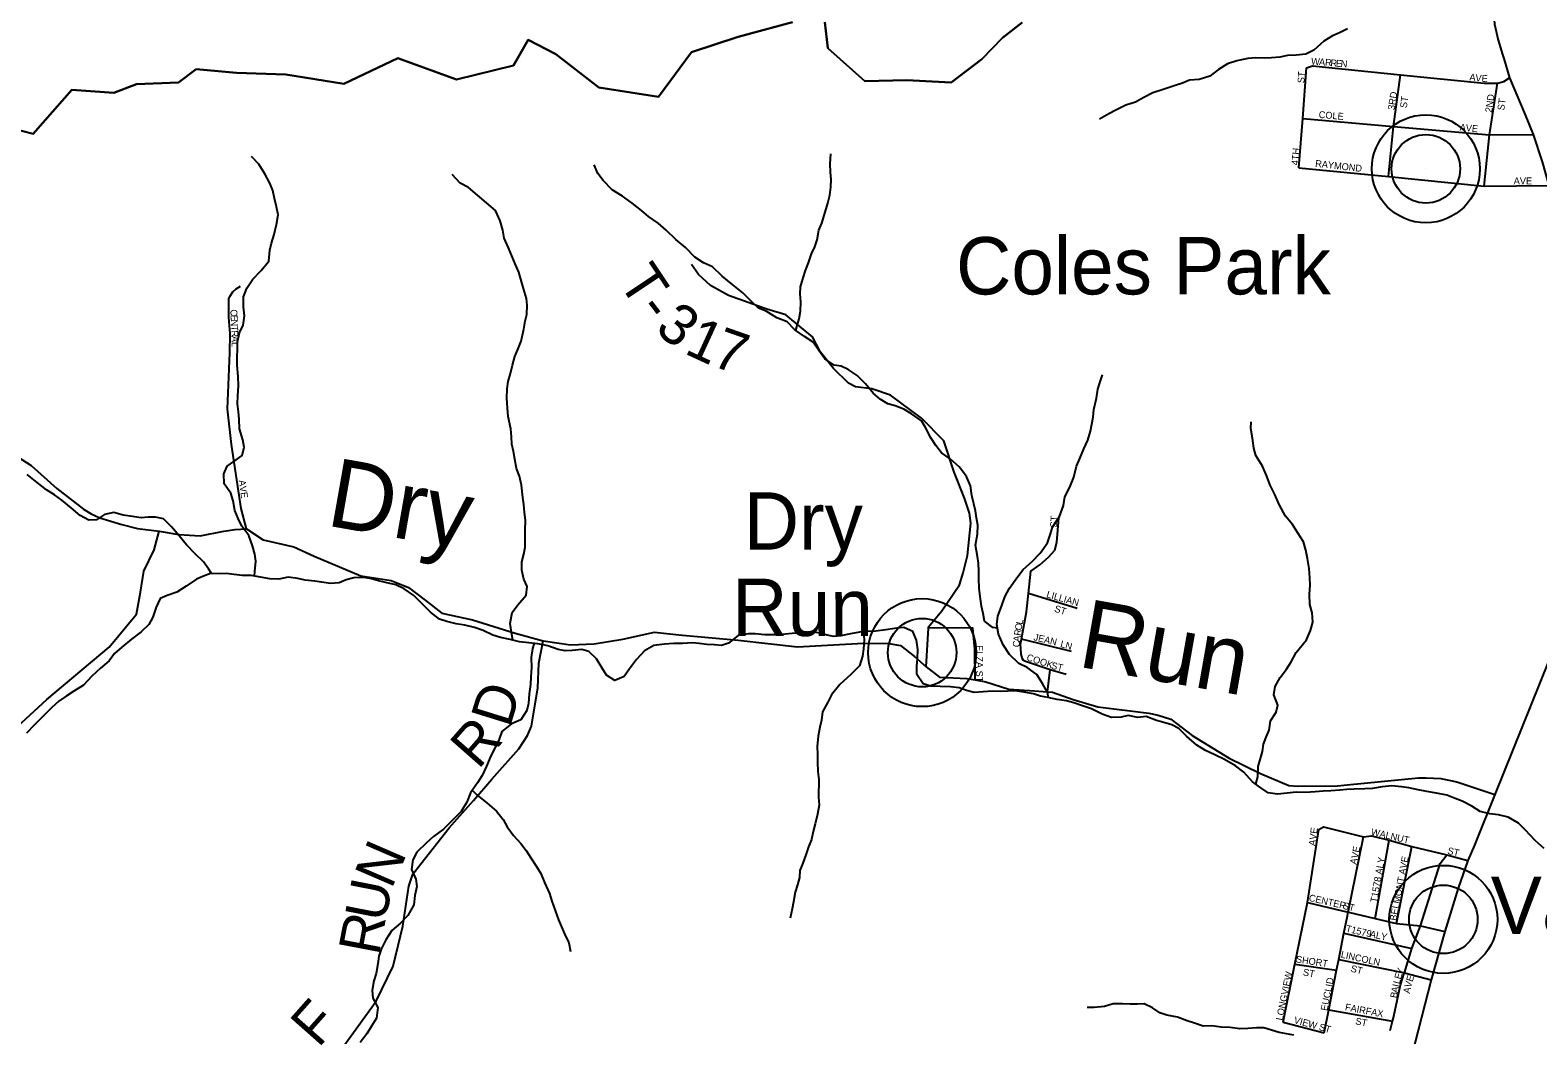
# Model space of a CAD drawing. Extents: x 1624196 to 2029251, y 146837 to 440034.
# Drawn here: x 1811228 to 1822196, y 280739 to 288051 of the extents above; entities that cross this region are included whole.
import ezdxf

# ---------------------------------------------------------------- set-up
doc = ezdxf.new("R2010")
doc.units = 0
for name, color, linetype in [('GM_X_County_Road', 7, 'Continuous'), ('GM_X_Minor_River', 7, 'Continuous'), ('GM_X_Minor_River_Text', 7, 'Continuous'), ('GM_X_State_Route', 7, 'Continuous'), ('GM_X_Township', 7, 'Continuous'), ('GM_X_Township_Road', 7, 'Continuous'), ('GM_X_Township_Road_Text', 7, 'Continuous'), ('GM_X_Township_Subdivision', 7, 'Continuous'), ('GM_X_Township_Subdivision_Text', 7, 'Continuous'), ('GM_X_Unincorporated', 7, 'Continuous'), ('GM_X_Unincorporated_Location', 7, 'Continuous'), ('GM_X_Unincorporated_Text', 7, 'Continuous')]:
    doc.layers.add(name, color=color, linetype=linetype)

msp = doc.modelspace()

# ---------------------------------------------------------------- linework, layer by layer
at = {"layer": 'GM_X_County_Road'}
for points in [[(1811019, 285022), (1811235, 284882), (1811422, 284715), (1811616, 284566), (1811672, 284532), (1811736, 284501), (1811895, 284453), (1812010, 284424), (1812166, 284404), (1812310, 284381), (1812465, 284370), (1812638, 284406), (1812720, 284417), (1812802, 284422), (1812922, 284341), (1813145, 284291), (1813295, 284224), (1813634, 284081), (1813854, 284045), (1813981, 283996), (1814102, 283903), (1814222, 283808), (1814446, 283760), (1814756, 283662), (1814960, 283608), (1815159, 283578), (1815332, 283584), (1815539, 283618), (1815770, 283671), (1815947, 283650), (1816378, 283611), (1816810, 283563), (1817291, 283590), (1817474, 283588), (1817560, 283572), (1817660, 283493), (1817747, 283418), (1817842, 283342), (1818043, 283334), (1818102, 283324), (1818180, 283309), (1818348, 283255), (1818533, 283243), (1818629, 283236), (1818666, 283234), (1818815, 283179), (1818994, 283127), (1819365, 283080), (1819424, 283068), (1819473, 283053), (1819526, 283036), (1819680, 282917), (1819949, 282753), (1820178, 282641), (1820385, 282554), (1820449, 282549), (1820738, 282551), (1820808, 282559), (1821328, 282610), (1821383, 282609), (1821491, 282605), (1821606, 282581), (1821883, 282488)], [(1811012, 282869), (1811350, 283180), (1811803, 283562), (1812002, 283801), (1812031, 283960), (1812055, 284115), (1812130, 284268), (1812166, 284404)]]:
    msp.add_lwpolyline(points, dxfattribs=at)
at = {"layer": 'GM_X_Minor_River'}
for points in [[(1820811, 288060), (1820753, 288032), (1820703, 288009), (1820638, 287971), (1820565, 287905), (1820509, 287877), (1820437, 287870), (1820374, 287866), (1820318, 287854), (1820258, 287849), (1820204, 287847), (1820144, 287850), (1820087, 287844), (1820005, 287828), (1819939, 287807), (1819872, 287765), (1819809, 287717), (1819731, 287691), (1819661, 287688), (1819610, 287666), (1819558, 287648), (1819470, 287619), (1819395, 287595), (1819329, 287561), (1819268, 287528), (1819198, 287504), (1819125, 287468), (1819075, 287441), (1819007, 287403)], [(1816797, 285865), (1816807, 285901), (1816821, 285951), (1816832, 286005), (1816834, 286075), (1816829, 286132), (1816833, 286182), (1816851, 286248), (1816868, 286302), (1816890, 286358), (1816913, 286424), (1816937, 286474), (1816952, 286524), (1816964, 286596), (1816986, 286646), (1817011, 286726), (1817030, 286791), (1817046, 286851), (1817052, 286909), (1817055, 286965), (1817049, 287017), (1817047, 287079), (1817052, 287150)], [(1812861, 284078), (1812863, 284112), (1812870, 284187), (1812862, 284237), (1812846, 284299), (1812819, 284373), (1812767, 284442), (1812741, 284496), (1812716, 284555), (1812704, 284625), (1812688, 284681), (1812639, 284750), (1812637, 284822), (1812660, 284878), (1812710, 284912), (1812770, 284956), (1812785, 285016), (1812775, 285070), (1812750, 285150), (1812748, 285221), (1812744, 285273), (1812737, 285331), (1812739, 285389), (1812744, 285462), (1812742, 285530), (1812735, 285612), (1812735, 285670), (1812737, 285733), (1812736, 285783), (1812752, 285849), (1812777, 285905), (1812787, 285973), (1812779, 286037), (1812780, 286110), (1812804, 286174), (1812847, 286240), (1812908, 286303), (1812964, 286371), (1812971, 286450), (1812983, 286500), (1813004, 286564), (1813020, 286636), (1813033, 286708), (1813021, 286766), (1813005, 286825), (1812994, 286885), (1812972, 286937), (1812934, 287006), (1812891, 287076), (1812837, 287131)], [(1818264, 283698), (1818232, 283705), (1818170, 283751), (1818160, 283806), (1818148, 283860), (1818139, 283930), (1818131, 283991), (1818130, 284059), (1818130, 284111), (1818126, 284171), (1818119, 284221), (1818105, 284302), (1818120, 284382), (1818122, 284448), (1818112, 284502), (1818105, 284553), (1818093, 284603), (1818077, 284665), (1818068, 284735), (1818040, 284802), (1817986, 284872), (1817921, 284931), (1817857, 284975), (1817817, 285028), (1817781, 285084), (1817741, 285159), (1817712, 285209), (1817640, 285258), (1817584, 285292), (1817520, 285317), (1817466, 285331), (1817412, 285365), (1817360, 285410), (1817304, 285478), (1817244, 285537), (1817178, 285582), (1817128, 285606), (1817076, 285614), (1817008, 285659), (1816964, 285721), (1816923, 285780), (1816861, 285822), (1816791, 285869), (1816735, 285929), (1816659, 285958), (1816581, 286005), (1816527, 286027), (1816475, 286077), (1816413, 286140), (1816339, 286197), (1816263, 286261), (1816192, 286328), (1816127, 286358), (1816064, 286399), (1815996, 286470), (1815926, 286528), (1815854, 286595), (1815796, 286647), (1815726, 286696), (1815674, 286738), (1815608, 286793), (1815537, 286842), (1815461, 286890), (1815397, 286957), (1815357, 287009), (1815331, 287070)], [(1814739, 283611), (1814733, 283652), (1814719, 283734), (1814734, 283812), (1814776, 283868), (1814837, 283940), (1814844, 284002), (1814820, 284056), (1814804, 284121), (1814805, 284183), (1814819, 284237), (1814829, 284289), (1814828, 284341), (1814830, 284410), (1814831, 284486), (1814825, 284542), (1814819, 284600), (1814812, 284651), (1814802, 284739), (1814787, 284805), (1814767, 284860), (1814753, 284928), (1814744, 284984), (1814732, 285038), (1814730, 285091), (1814725, 285149), (1814705, 285239), (1814700, 285301), (1814696, 285374), (1814698, 285442), (1814705, 285494), (1814723, 285552), (1814736, 285612), (1814754, 285676), (1814775, 285728), (1814799, 285788), (1814820, 285875), (1814830, 285933), (1814840, 285983), (1814843, 286049), (1814839, 286099), (1814816, 286172), (1814798, 286238), (1814782, 286290), (1814755, 286351), (1814731, 286409), (1814707, 286467), (1814677, 286538), (1814666, 286596), (1814646, 286664), (1814613, 286739), (1814547, 286795), (1814483, 286850), (1814417, 286906), (1814355, 286937), (1814297, 287000)], [(1818637, 283193), (1818628, 283231), (1818592, 283297), (1818551, 283362), (1818481, 283412), (1818419, 283441), (1818351, 283508), (1818307, 283578), (1818272, 283655), (1818260, 283725), (1818268, 283787), (1818297, 283863), (1818319, 283927), (1818352, 283989), (1818405, 284065), (1818451, 284125), (1818516, 284185), (1818576, 284245), (1818629, 284319), (1818650, 284385), (1818666, 284435), (1818717, 284511), (1818745, 284591), (1818754, 284655), (1818790, 284725), (1818819, 284799), (1818839, 284877), (1818864, 284935), (1818893, 285003), (1818923, 285067), (1818942, 285132), (1818952, 285184), (1818962, 285234), (1818965, 285290), (1818985, 285372), (1818994, 285438), (1819012, 285492), (1819029, 285542)], [(1820145, 282563), (1820159, 282618), (1820162, 282692), (1820178, 282750), (1820193, 282802), (1820199, 282856), (1820220, 282906), (1820242, 282958), (1820250, 283025), (1820293, 283089), (1820303, 283139), (1820276, 283215), (1820284, 283275), (1820321, 283339), (1820367, 283401), (1820400, 283455), (1820438, 283523), (1820513, 283613), (1820542, 283683), (1820558, 283743), (1820555, 283811), (1820537, 283872), (1820535, 283946), (1820540, 284012), (1820538, 284066), (1820533, 284133), (1820519, 284207), (1820507, 284267), (1820490, 284328), (1820446, 284396), (1820412, 284454), (1820361, 284513), (1820315, 284600), (1820283, 284672), (1820248, 284740), (1820222, 284809), (1820192, 284879), (1820143, 284956), (1820129, 285008), (1820119, 285082), (1820108, 285151), (1820110, 285201)], [(1812547, 284098), (1812526, 284132), (1812488, 284183), (1812429, 284239), (1812365, 284306), (1812313, 284370), (1812255, 284437), (1812197, 284494), (1812139, 284508), (1812087, 284506), (1812035, 284503), (1811955, 284513), (1811904, 284521), (1811836, 284540), (1811768, 284526), (1811710, 284488), (1811655, 284485), (1811593, 284519), (1811527, 284574), (1811458, 284630), (1811404, 284669), (1811348, 284705), (1811280, 284758), (1811206, 284817)], [(1813583, 284066), (1813527, 284052), (1813477, 284030), (1813413, 284025), (1813348, 284033), (1813298, 284042), (1813228, 284048), (1813176, 284060), (1813104, 284071), (1813037, 284055), (1812971, 284058), (1812835, 284082), (1812770, 284083), (1812711, 284089), (1812654, 284098), (1812604, 284094), (1812540, 284098), (1812490, 284078), (1812437, 284055), (1812363, 284005), (1812296, 283961), (1812224, 283936), (1812173, 283914), (1812145, 283852), (1812120, 283778), (1812092, 283726), (1812035, 283672), (1811965, 283618), (1811894, 283562), (1811842, 283514), (1811803, 283462), (1811739, 283407), (1811676, 283349), (1811615, 283285), (1811545, 283241), (1811490, 283205), (1811436, 283168), (1811386, 283122), (1811323, 283058), (1811258, 282992), (1811202, 282934)], [(1819476, 283013), (1819422, 283026), (1819347, 283056), (1819285, 283050), (1819215, 283063), (1819165, 283051), (1819095, 283050), (1819026, 283074), (1818948, 283113), (1818882, 283133), (1818820, 283156), (1818768, 283170), (1818698, 283180), (1818630, 283195), (1818578, 283205), (1818526, 283222), (1818471, 283232), (1818393, 283242), (1818339, 283241), (1818289, 283237), (1818225, 283241), (1818160, 283236), (1818094, 283232), (1818040, 283245), (1817986, 283265), (1817922, 283273), (1817848, 283274), (1817781, 283278), (1817723, 283295), (1817679, 283361), (1817678, 283423), (1817684, 283477), (1817685, 283544), (1817675, 283612), (1817649, 283676), (1817583, 283705), (1817533, 283699), (1817453, 283688), (1817378, 283678), (1817322, 283674), (1817262, 283671), (1817196, 283659), (1817125, 283643), (1817075, 283638), (1817025, 283648), (1816975, 283662), (1816923, 283669), (1816861, 283665), (1816772, 283660), (1816720, 283656), (1816644, 283650), (1816573, 283651), (1816503, 283657), (1816453, 283659), (1816379, 283646), (1816308, 283590), (1816256, 283574), (1816206, 283577), (1816151, 283581), (1816095, 283587), (1816045, 283592), (1815973, 283588), (1815907, 283588), (1815842, 283583), (1815764, 283573), (1815698, 283534), (1815639, 283472), (1815588, 283402), (1815550, 283348), (1815481, 283318), (1815421, 283357), (1815388, 283407), (1815348, 283475), (1815292, 283530), (1815242, 283544), (1815170, 283537), (1815119, 283535), (1815069, 283543), (1814993, 283570), (1814921, 283586), (1814855, 283593), (1814787, 283599), (1814721, 283616), (1814650, 283630), (1814594, 283648), (1814524, 283683), (1814460, 283705), (1814390, 283722), (1814326, 283730), (1814258, 283747), (1814206, 283765), (1814140, 283816), (1814086, 283870), (1814018, 283937), (1813948, 283985), (1813888, 284014), (1813814, 284032), (1813762, 284043), (1813710, 284057), (1813654, 284067), (1813583, 284066)], [(1817291, 283672), (1817294, 283614), (1817291, 283548), (1817283, 283496), (1817260, 283424), (1817198, 283362), (1817119, 283288), (1817058, 283214), (1817030, 283160), (1816993, 283090), (1816985, 283030), (1816972, 282978), (1816960, 282912), (1816953, 282838), (1816955, 282779), (1816955, 282725), (1816958, 282657), (1816964, 282597), (1816963, 282470), (1816967, 282412), (1816956, 282346), (1816938, 282276), (1816925, 282220), (1816911, 282162), (1816891, 282108), (1816870, 282050), (1816850, 281989), (1816827, 281935), (1816825, 281885), (1816810, 281831), (1816792, 281777), (1816780, 281707), (1816771, 281657), (1816757, 281589)], [(1814894, 283589), (1814883, 283550), (1814872, 283486), (1814874, 283414), (1814869, 283346), (1814867, 283288), (1814859, 283221), (1814852, 283151), (1814842, 283099), (1814797, 283033), (1814729, 283004), (1814658, 282946), (1814640, 282892), (1814611, 282830), (1814579, 282770), (1814548, 282696), (1814515, 282628), (1814483, 282574), (1814432, 282500), (1814404, 282432), (1814363, 282364), (1814234, 282236), (1814163, 282184), (1814111, 282138), (1814042, 282068), (1814012, 282012), (1814001, 281944), (1814033, 281872), (1814042, 281818), (1814026, 281753), (1814020, 281685), (1813975, 281609), (1813922, 281553), (1813858, 281500), (1813815, 281430), (1813781, 281364), (1813764, 281312), (1813756, 281257), (1813745, 281187), (1813727, 281133), (1813716, 281063), (1813722, 281007), (1813758, 280938), (1813747, 280860), (1813711, 280802), (1813676, 280746), (1813628, 280684)], [(1822242, 282096), (1822176, 282154), (1822106, 282229), (1822056, 282281), (1821980, 282324), (1821910, 282340), (1821846, 282349), (1821776, 282365), (1821716, 282404), (1821644, 282440), (1821594, 282459), (1821534, 282483), (1821459, 282498), (1821387, 282510), (1821325, 282522), (1821257, 282537), (1821203, 282545), (1821133, 282552), (1821062, 282544), (1820994, 282532), (1820938, 282531), (1820859, 282527), (1820807, 282526), (1820755, 282520), (1820689, 282516), (1820635, 282513), (1820576, 282507), (1820504, 282503), (1820438, 282506), (1820371, 282498), (1820301, 282492), (1820235, 282501), (1820181, 282537), (1820119, 282582), (1820057, 282652), (1819997, 282697), (1819917, 282744), (1819847, 282778), (1819779, 282809), (1819715, 282847), (1819640, 282914), (1819584, 282970), (1819532, 282995), (1819476, 283013)], [(1814445, 282518), (1814478, 282487), (1814552, 282425), (1814620, 282368), (1814668, 282306), (1814698, 282253), (1814743, 282191), (1814797, 282132), (1814837, 282080), (1814869, 282027), (1814911, 281965), (1814944, 281913), (1814970, 281848), (1815006, 281768), (1815023, 281713), (1815047, 281645), (1815071, 281577), (1815094, 281526), (1815114, 281474), (1815146, 281408), (1815159, 281345)], [(1820420, 280738), (1820368, 280746), (1820314, 280757), (1820258, 280773), (1820202, 280791), (1820152, 280790), (1820085, 280786), (1820027, 280784), (1819957, 280793), (1819893, 280795), (1819824, 280804), (1819760, 280802), (1819698, 280824), (1819644, 280841), (1819574, 280867), (1819496, 280882), (1819446, 280900), (1819392, 280935), (1819332, 280965), (1819282, 280963), (1819229, 280964), (1819175, 280966), (1819107, 280966), (1819043, 280947), (1818968, 280939), (1818918, 280938)]]:
    msp.add_lwpolyline(points, dxfattribs=at)
at = {"layer": 'GM_X_State_Route'}
for points in [[(1822539, 290532), (1822204, 290284), (1822082, 290191), (1821989, 290104), (1821934, 290040), (1821848, 289892), (1821801, 289772), (1821763, 289648), (1821750, 289513), (1821770, 289104), (1821869, 288242), (1821881, 288094), (1821906, 287979), (1821938, 287873)], [(1821938, 287873), (1821947, 287845), (1821989, 287705), (1822104, 287435), (1822162, 287291), (1822226, 287094), (1822275, 286921), (1822314, 286757), (1822413, 286358), (1822491, 286016), (1822595, 285334)], [(1822276, 283465), (1821883, 282488), (1821735, 282120), (1821686, 282009), (1821615, 281806), (1821520, 281491), (1821420, 281139), (1821280, 280592), (1821193, 280257), (1821052, 279675), (1821023, 279546)]]:
    msp.add_lwpolyline(points, dxfattribs=at)
at = {"layer": 'GM_X_Township'}
for points in [[(1816774, 288110), (1816378, 288003), (1816039, 287891), (1815800, 287565), (1815366, 287634), (1815051, 287876), (1814851, 287980), (1814745, 287794), (1814329, 287692), (1813902, 287848), (1813509, 287660), (1813088, 287728), (1812730, 287740), (1812435, 287767), (1812306, 287669), (1812002, 287659), (1811837, 287596), (1811532, 287617), (1811250, 287297), (1810982, 287364)], [(1810982, 287364), (1811250, 287297), (1811532, 287617), (1811837, 287596), (1812002, 287659), (1812306, 287669), (1812435, 287767), (1812730, 287740), (1813088, 287728), (1813509, 287660), (1813902, 287848), (1814329, 287692), (1814745, 287794), (1814851, 287980), (1815051, 287876), (1815366, 287634), (1815800, 287565), (1816039, 287891), (1816378, 288003), (1816774, 288110)], [(1818445, 288108), (1818302, 287994), (1818150, 287839), (1817928, 287669), (1817606, 287686), (1817301, 287680), (1817030, 287921), (1817009, 288110)], [(1817009, 288110), (1817030, 287921), (1817301, 287680), (1817606, 287686), (1817928, 287669), (1818150, 287839), (1818302, 287994), (1818445, 288108)]]:
    msp.add_lwpolyline(points, dxfattribs=at)
at = {"layer": 'GM_X_Township_Road'}
for points in [[(1817747, 283418), (1817762, 283699), (1817762, 283709), (1817859, 283826), (1817988, 284015), (1818016, 284101), (1818047, 284228), (1818070, 284463), (1818060, 284537), (1818026, 284644), (1817950, 284834), (1817874, 285062), (1817711, 285227), (1817486, 285395), (1817351, 285442), (1817232, 285455), (1817182, 285481), (1817072, 285590), (1816977, 285708), (1816919, 285819), (1816838, 285885), (1816725, 285980), (1816587, 286021), (1816450, 286068), (1816307, 286121), (1816176, 286192), (1816090, 286273), (1816039, 286345)], [(1812949, 279890), (1813123, 280193), (1813258, 280407), (1813497, 280643), (1813745, 280985), (1813869, 281239), (1813940, 281531), (1813982, 281821), (1814011, 281910), (1814071, 281984), (1814277, 282245), (1814452, 282444), (1814586, 282600), (1814782, 282821), (1814847, 282919), (1814875, 282987), (1814921, 283266), (1814929, 283445), (1814960, 283608)]]:
    msp.add_lwpolyline(points, dxfattribs=at)
at = {"layer": 'GM_X_Township_Subdivision'}
for points in [[(1820512, 287778), (1820556, 287791), (1821196, 287727), (1821805, 287665), (1821901, 287665), (1821949, 287678), (1821989, 287705)], [(1820458, 287050), (1820485, 287409), (1820512, 287778)], [(1821109, 286985), (1821146, 287351), (1821196, 287727)], [(1821804, 286915), (1821845, 287289), (1821901, 287665)], [(1820485, 287409), (1821146, 287351), (1821845, 287289), (1822162, 287291)], [(1820458, 287050), (1821109, 286985), (1821804, 286915), (1822275, 286921)], [(1812802, 284422), (1812763, 284570), (1812692, 285035), (1812663, 285296), (1812681, 285702), (1812682, 285843), (1812673, 285961), (1812673, 286096), (1812680, 286113), (1812703, 286146), (1812727, 286169), (1812757, 286187)], [(1818468, 283457), (1818453, 283464), (1818446, 283475), (1818437, 283511), (1818434, 283552), (1818433, 283583), (1818439, 283620), (1818475, 283819), (1818490, 283952), (1818508, 284114), (1818572, 284161), (1818636, 284216), (1818682, 284267), (1818697, 284323), (1818712, 284502)], [(1818845, 283842), (1818490, 283952)], [(1818102, 283324), (1818100, 283546), (1818086, 283698), (1818001, 283701), (1817762, 283699)], [(1818803, 283529), (1818439, 283620)], [(1818765, 283362), (1818648, 283395), (1818468, 283457)], [(1818629, 283236), (1818648, 283395)], [(1820344, 280831), (1820429, 281254), (1820519, 281703), (1820603, 282233)], [(1820603, 282233), (1820636, 282253), (1820928, 282180), (1820986, 282187), (1821114, 282156), (1821280, 282111), (1821533, 282049), (1821686, 282009)], [(1820813, 281620), (1820815, 281633), (1820928, 282180)], [(1821012, 281587), (1821114, 282156)], [(1821167, 281551), (1821280, 282111)], [(1821224, 281189), (1821225, 281192), (1821280, 281369), (1821342, 281533), (1821486, 281987), (1821533, 282049)], [(1820519, 281703), (1820815, 281633), (1820818, 281633)], [(1820640, 280753), (1820674, 280921), (1820731, 281211), (1820747, 281289), (1820785, 281479), (1820810, 281605), (1820813, 281620)], [(1820818, 281633), (1821012, 281587), (1821167, 281551), (1821342, 281533), (1821520, 281491)], [(1820785, 281479), (1821280, 281369)], [(1820429, 281254), (1820731, 281211)], [(1820747, 281289), (1821225, 281192), (1821420, 281139)], [(1821148, 280875), (1821196, 281103), (1821224, 281189)], [(1820674, 280921), (1821139, 280839)], [(1820344, 280831), (1820640, 280753)], [(1821121, 280770), (1821139, 280839), (1821148, 280872), (1821148, 280875)]]:
    msp.add_lwpolyline(points, dxfattribs=at)
at = {"layer": 'GM_X_Unincorporated'}
for centre, radius in [((1821381, 287042), 393), ((1821381, 287042), 249), ((1817717, 283521), 393), ((1817717, 283521), 249), ((1821508, 281580), 393), ((1821508, 281580), 249)]:
    msp.add_circle(centre, radius, dxfattribs=at)
at = {"layer": 'GM_X_Unincorporated_Location'}
for p, q in [((1821381, 287042), (1821381, 287042)), ((1817717, 283521), (1817717, 283521)), ((1821508, 281580), (1821508, 281580))]:
    msp.add_line(p, q, dxfattribs=at)

# ---------------------------------------------------------------- texts
at = {"layer": 'GM_X_Minor_River_Text'}
for s, rotation, p in [('Dry', 350.0006, (1813373, 284448)), ('Run', 349.9982, (1818839, 283421))]:
    msp.add_text(s, height=500, rotation=rotation, dxfattribs=at).set_placement(p)
at = {"layer": 'GM_X_Township_Road_Text'}
for s, rotation, p in [('T', 303.7519, (1815501, 286219)), ('-', 307.4054, (1815637, 286016)), ('3', 320.4892, (1815764, 285864)), ('1', 335.3355, (1815978, 285702)), ('7', 340.6733, (1816174, 285613)), ('D', 72.794, (1814716, 282967)), ('R', 48.6523, (1814487, 282665)), ('N', 66.5823, (1813856, 281794)), ('U', 78.8226, (1813810, 281552)), ('R', 79.2427, (1813764, 281310)), ('F', 48.522, (1813325, 280639))]:
    msp.add_text(s, height=300, rotation=rotation, dxfattribs=at).set_placement(p)
at = {"layer": 'GM_X_Township_Subdivision_Text'}
for s, rotation, p in [('W', 355.9108, (1820545, 287801)), ('A', 355.0766, (1820602, 287797)), ('R', 355.065, (1820646, 287793)), ('R', 355.0554, (1820685, 287789)), ('E', 355.0764, (1820725, 287786)), ('N', 355.0766, (1820760, 287783)), ('ST', 86.4254, (1820497, 287664)), ('A', 353.4281, (1821696, 287686)), ('V', 353.412, (1821739, 287681)), ('E', 355.9261, (1821785, 287676)), ('3RD', 81.2507, (1821153, 287467)), ('ST', 82.8666, (1821242, 287482)), ('2ND', 81.5698, (1821861, 287449)), ('COLE', 355.2389, (1820600, 287413)), ('ST', 82.8649, (1821951, 287465)), ('AVE', 354.0969, (1821625, 287321)), ('4TH', 85.4202, (1820453, 287066)), ('RAYMOND', 353.6601, (1820574, 287057)), ('AVE', 0, (1822020, 286929)), ('C', 272.843, (1812684, 286018)), ('E', 272.842, (1812686, 285979)), ('N', 272.8428, (1812688, 285944)), ('T', 272.8147, (1812690, 285900)), ('R', 271.6518, (1812691, 285865)), ('A', 270.1093, (1812693, 285826)), ('L', 270, (1812693, 285782)), ('AVE', 278.1334, (1812745, 284774)), ('ST', 86.4254, (1818697, 284430)), ('LILLIAN', 344.1974, (1818617, 283924)), ('ST', 342.6538, (1818675, 283820)), ('O', 79.9844, (1818439, 283680)), ('L', 80.0028, (1818447, 283723)), ('A', 83.1433, (1818428, 283598)), ('R', 80.1383, (1818433, 283641)), ('JEAN', 346.3743, (1818524, 283612)), ('ELZA ST', 270, (1818109, 283576)), ('C', 85.7466, (1818425, 283559)), ('LN', 344.4853, (1818718, 283563)), ('COOK', 342.0288, (1818472, 283466)), ('ST', 345.9702, (1818652, 283405)), ('AVE', 81.8666, (1820576, 282112)), ('WALNUT', 346.8669, (1820979, 282195)), ('AVE', 77.9042, (1820876, 281976)), ('ST', 345.967, (1821534, 282058)), ('T1578 ALY', 79.8448, (1821025, 281699)), ('BELMONT AVE', 79.0293, (1821166, 281567)), ('CENTER', 347.0048, (1820526, 281715)), ('ST', 345.967, (1820773, 281658)), ('T1579', 347.1258, (1820795, 281491)), ('ALY', 348.313, (1820970, 281451)), ('LINCOLN', 347.7747, (1820759, 281302)), ('SHORT', 351.3478, (1820433, 281267)), ('ST', 349.3812, (1820484, 281173)), ('ST', 345.9573, (1820831, 281200)), ('Y', 70.1756, (1821209, 281173)), ('LONGVIEW', 78.5416, (1820339, 280841)), ('EUCLID', 78.6875, (1820664, 280911)), ('I', 77.8884, (1821185, 281085)), ('L', 74.5987, (1821189, 281106)), ('E', 72.7747, (1821198, 281140)), ('V', 74.7842, (1821272, 281080)), ('E', 72.6883, (1821284, 281122)), ('B', 80.0405, (1821170, 281004)), ('A', 80.0275, (1821177, 281043)), ('A', 78.9601, (1821264, 281037)), ('FAIRFAX', 349.2593, (1820790, 280919)), ('VIEW ST', 344.4738, (1820417, 280826)), ('ST', 348.6957, (1820865, 280817))]:
    msp.add_text(s, height=50, rotation=rotation, dxfattribs=at).set_placement(p)
at = {"layer": 'GM_X_Unincorporated_Text'}
for s, p in [('Coles Park', (1817963, 286128)), ('Dry', (1816419, 284271)), ('Run', (1816335, 283642)), ('Valley View', (1821853, 281473))]:
    msp.add_text(s, height=417, rotation=0, dxfattribs=at).set_placement(p)

doc.saveas('drawing.dxf')
